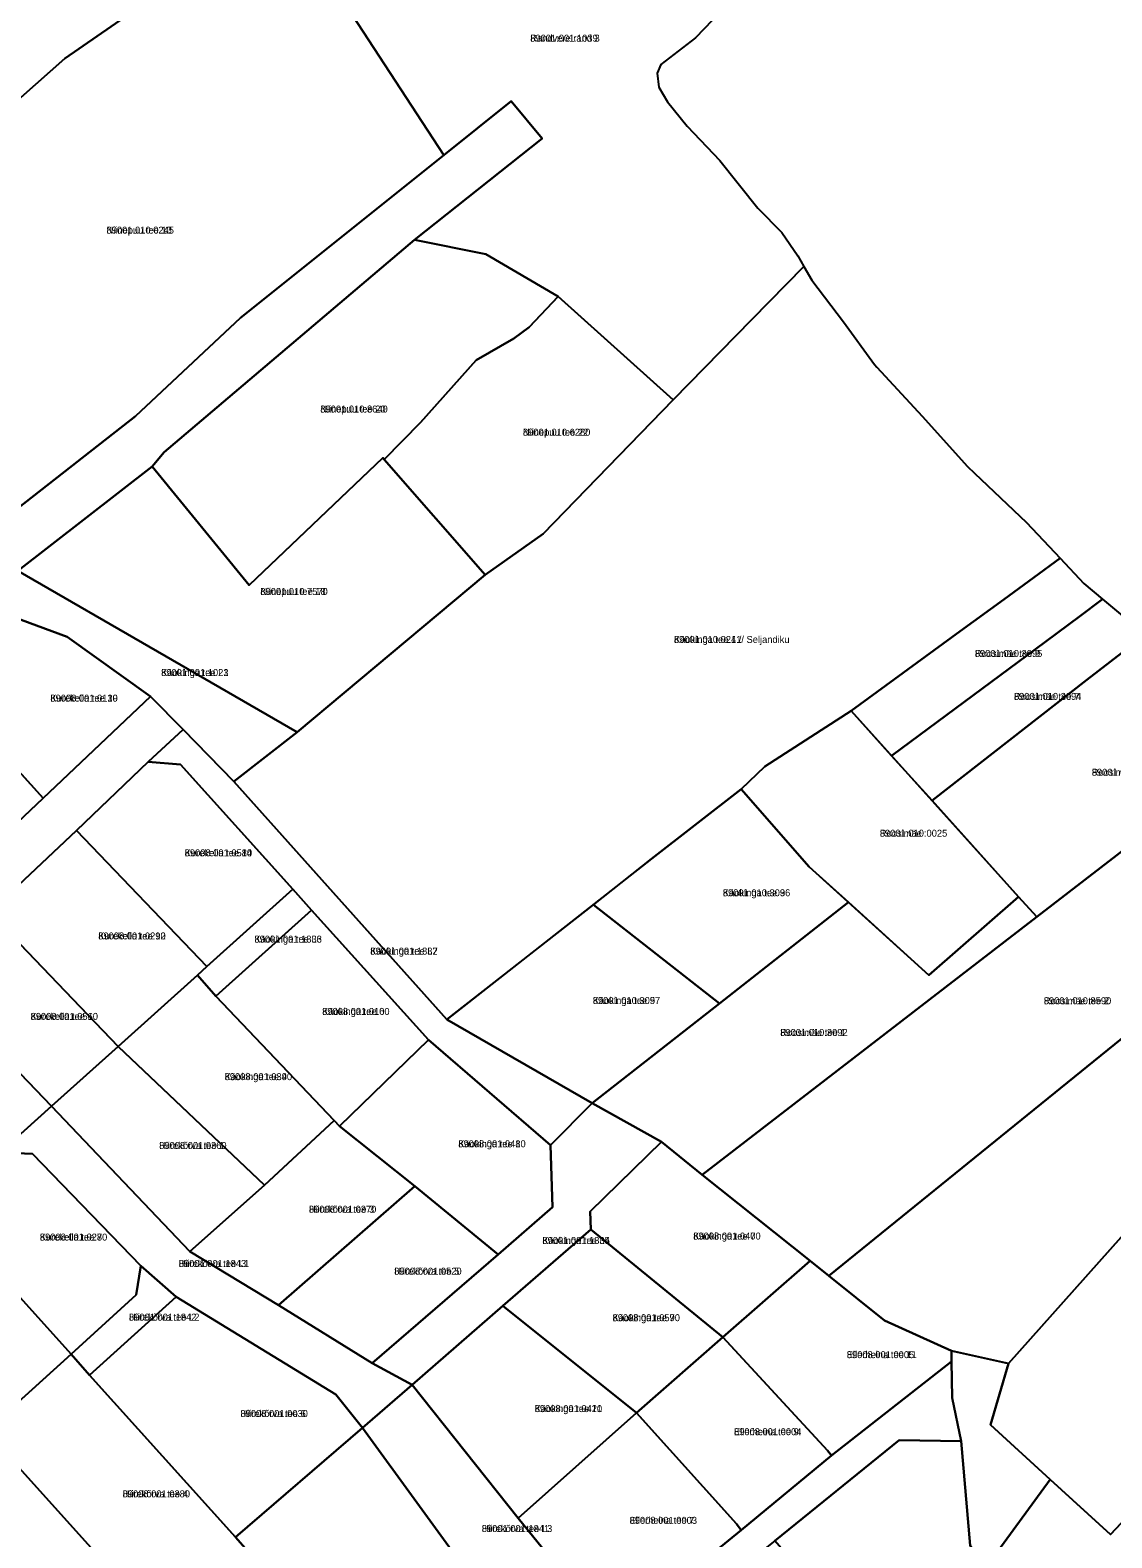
# Model space of a CAD drawing. Extents: x 526849 to 562296, y 6591741 to 6618546.
# Drawn here: x 551824.9 to 552057.6, y 6595735.6 to 6596059.9 of the extents above; entities that cross this region are included whole.
import ezdxf

# ---------------------------------------------------------------- set-up
doc = ezdxf.new("R2010")
doc.units = 0
for name, color, linetype in [('L_AADRESS', 7, 'Continuous'), ('PIIR', 7, 'Continuous'), ('TUNNUS', 7, 'Continuous')]:
    doc.layers.add(name, color=color, linetype=linetype)

msp = doc.modelspace()

# ---------------------------------------------------------------- linework, layer by layer
at = {"layer": 'PIIR'}
for points in [[(551829.42, 6596139.5), (551841.65, 6596150.81), (551852.78, 6596161.1), (551858.15, 6596154.17), (551869.15, 6596136.13), (551873.31, 6596131.36), (551880.63, 6596124.81), (551888.17, 6596115.81), (551898.36, 6596107.22), (551903.89, 6596102.96), (551889.88, 6596093.41), (551879.19, 6596086.13), (551832.38, 6596053.78), (551759.09, 6595988.88), (551712.84, 6596031.72)], [(551832.38, 6596053.78), (551879.19, 6596086.13), (551913.89, 6596032.99), (551870.12, 6595997.95), (551847.56, 6595976.8), (551808.2, 6595946.08), (551759.09, 6595988.88)], [(551853.75, 6595969.08), (551907.56, 6596014.74), (551922.92, 6596011.68), (551938.46, 6596002.54), (551932.2, 6595996.01), (551928.94, 6595993.57), (551920.83, 6595988.86), (551908.86, 6595975.49), (551901.05, 6595967.54), (551900.75, 6595967.89), (551872.02, 6595940.51), (551851.14, 6595966)], [(551868.71, 6595898.28), (551882.32, 6595908.86), (551922.73, 6595942.72), (551935.26, 6595951.52), (551963.19, 6595980.33), (551980.14, 6595997.62), (551991.34, 6596009.04), (551993.03, 6596006.11), (551999.85, 6595997.09), (552006.48, 6595987.98), (552007.04, 6595987.37), (552016.74, 6595976.8), (552026.51, 6595966.01), (552028.02, 6595964.57), (552039.19, 6595953.97), (552046.44, 6595946.3), (552040.8, 6595942.14), (552034.34, 6595937.43), (552024.97, 6595930.6), (552001.5, 6595913.49), (551982.9, 6595901.51), (551977.82, 6595896.65), (551958.54, 6595881.64), (551914.51, 6595847.1)], [(551901.05, 6595967.54), (551908.86, 6595975.49), (551920.83, 6595988.86), (551928.94, 6595993.57), (551932.2, 6595996.01), (551938.46, 6596002.54), (551963.19, 6595980.33), (551935.26, 6595951.52), (551922.73, 6595942.72)], [(551882.32, 6595908.86), (551822.23, 6595943.59), (551851.14, 6595966), (551872.02, 6595940.51), (551900.75, 6595967.89), (551901.05, 6595967.54), (551922.73, 6595942.72)], [(552040.8, 6595942.14), (552046.44, 6595946.3), (552051.53, 6595940.84), (552055.56, 6595937.47), (552050.57, 6595933.77), (552043.34, 6595928.41), (552010.19, 6595903.82), (552001.5, 6595913.49), (552024.97, 6595930.6), (552034.34, 6595937.43)], [(551814.38, 6595936.19), (551822.23, 6595943.59), (551882.32, 6595908.86), (551868.71, 6595898.28), (551857.79, 6595909.44), (551850.81, 6595916.58), (551832.88, 6595929.36)], [(551850.81, 6595916.58), (551827.67, 6595894.69), (551800.37, 6595924.83), (551814.38, 6595936.19), (551832.88, 6595929.36)], [(552050.57, 6595933.77), (552055.56, 6595937.47), (552064.68, 6595929.85), (552059.69, 6595925.96), (552052.19, 6595920.12), (552018.89, 6595894.16), (552010.19, 6595903.82), (552043.34, 6595928.41)], [(552059.69, 6595925.96), (552064.68, 6595929.85), (552078.92, 6595917.95), (552091.48, 6595909.99), (552092.8, 6595908.76), (552085.93, 6595903.48), (552076.43, 6595896.15), (552062.04, 6595885.06), (552041.39, 6595869.14), (552037.51, 6595873.45), (552018.89, 6595894.16), (552052.19, 6595920.12)], [(551808.45, 6595876.57), (551779.14, 6595908.18), (551800.37, 6595924.83), (551827.67, 6595894.69)], [(551808.35, 6595836.28), (551788.63, 6595857.87), (551790.94, 6595860.11), (551808.45, 6595876.57), (551827.67, 6595894.69), (551850.81, 6595916.58), (551857.79, 6595909.44), (551850.29, 6595902.46), (551834.89, 6595887.75), (551817.3, 6595871.22), (551816.17, 6595870.06), (551814.73, 6595868.63), (551806.56, 6595860.9), (551806.18, 6595853.75), (551819.47, 6595838.91), (551829.47, 6595828.42), (551818.44, 6595818.46), (551811.3, 6595825.48)], [(551982.9, 6595901.51), (552001.5, 6595913.49), (552037.51, 6595873.45), (552018.18, 6595856.65), (551992.44, 6595879.91), (551977.82, 6595896.65)], [(551857.21, 6595901.89), (551850.29, 6595902.46), (551857.79, 6595909.44), (551868.71, 6595898.28), (551914.51, 6595847.1), (551945.79, 6595829.08), (551936.8, 6595820.04), (551910.54, 6595842.68), (551885.41, 6595870.6), (551881.37, 6595875.12)], [(552111.12, 6595884.61), (552088.06, 6595865.94), (551996.71, 6595791.97), (551992.69, 6595795.2), (551969.42, 6595813.64), (552041.39, 6595869.14), (552062.04, 6595885.06), (552076.43, 6595896.15), (552085.93, 6595903.48), (552092.8, 6595908.76), (552100.45, 6595901.71), (552107.09, 6595894.52), (552114.9, 6595887.67)], [(551862.9, 6595858.48), (551834.89, 6595887.75), (551850.29, 6595902.46), (551857.21, 6595901.89), (551881.37, 6595875.12)], [(551977.82, 6595896.65), (551992.44, 6595879.91), (552000.88, 6595872.29), (551973.19, 6595850.53), (551946.04, 6595871.77), (551958.54, 6595881.64)], [(551817.3, 6595871.22), (551834.89, 6595887.75), (551862.9, 6595858.48), (551860.89, 6595856.64), (551843.79, 6595841.27), (551816.17, 6595870.06)], [(552135.57, 6595873.74), (552140.88, 6595869.45), (552136.31, 6595865.74), (552113.56, 6595847.19), (552069.03, 6595810.9), (552035.36, 6595773.09), (552023.05, 6595775.82), (552008.64, 6595782.38), (551996.71, 6595791.97), (552088.06, 6595865.94), (552111.12, 6595884.61), (552114.9, 6595887.67), (552116.14, 6595886.58), (552122.73, 6595882.22)], [(551864.86, 6595852.12), (551860.89, 6595856.64), (551862.9, 6595858.48), (551881.37, 6595875.12), (551885.41, 6595870.6)], [(552000.88, 6595872.29), (552018.18, 6595856.65), (552037.51, 6595873.45), (552041.39, 6595869.14), (551969.42, 6595813.64), (551960.66, 6595820.75), (551945.79, 6595829.08), (551973.19, 6595850.53)], [(551819.47, 6595838.91), (551806.18, 6595853.75), (551806.56, 6595860.9), (551814.73, 6595868.63), (551816.17, 6595870.06), (551843.79, 6595841.27), (551829.47, 6595828.42)], [(551890.26, 6595825.39), (551864.86, 6595852.12), (551885.41, 6595870.6), (551910.54, 6595842.68), (551891.46, 6595824.12)], [(551946.04, 6595871.77), (551973.19, 6595850.53), (551945.79, 6595829.08), (551914.51, 6595847.1)], [(551860.89, 6595856.64), (551864.86, 6595852.12), (551890.26, 6595825.39), (551875.28, 6595811.44), (551843.79, 6595841.27)], [(551875.28, 6595811.44), (551859.26, 6595797.21), (551829.47, 6595828.42), (551843.79, 6595841.27)], [(551891.46, 6595824.12), (551910.54, 6595842.68), (551936.8, 6595820.04), (551937.26, 6595806.71), (551925.57, 6595796.51), (551907.65, 6595811.25)], [(551825.39, 6595818.17), (551818.44, 6595818.46), (551829.47, 6595828.42), (551859.26, 6595797.21), (551878.32, 6595785.64), (551898.49, 6595773.14), (551907.03, 6595768.54), (551896.35, 6595759.3), (551890.66, 6595766.4), (551856.29, 6595787.41), (551848.68, 6595794.07)], [(551936.8, 6595820.04), (551945.79, 6595829.08), (551960.66, 6595820.75), (551945.37, 6595805.82), (551945.48, 6595801.89), (551926.57, 6595785.49), (551907.03, 6595768.54), (551898.49, 6595773.14), (551925.57, 6595796.51), (551937.26, 6595806.71)], [(551859.26, 6595797.21), (551875.28, 6595811.44), (551890.26, 6595825.39), (551891.46, 6595824.12), (551907.65, 6595811.25), (551878.32, 6595785.64)], [(551847.7, 6595787.85), (551833.71, 6595775.09), (551805.28, 6595806.64), (551818.44, 6595818.46), (551825.39, 6595818.17), (551848.68, 6595794.07)], [(551945.37, 6595805.82), (551960.66, 6595820.75), (551969.42, 6595813.64), (551992.69, 6595795.2), (551973.85, 6595778.76), (551945.48, 6595801.89)], [(551878.32, 6595785.64), (551907.65, 6595811.25), (551925.57, 6595796.51), (551898.49, 6595773.14)], [(551833.71, 6595775.09), (551815.38, 6595758.56), (551786.87, 6595790.11), (551805.28, 6595806.64)], [(551945.48, 6595801.89), (551973.85, 6595778.76), (551955.31, 6595762.5), (551926.57, 6595785.49)], [(551847.7, 6595787.85), (551848.68, 6595794.07), (551856.29, 6595787.41), (551837.64, 6595770.56), (551833.71, 6595775.09)], [(551973.85, 6595778.76), (551992.69, 6595795.2), (551996.71, 6595791.97), (552008.64, 6595782.38), (552023.05, 6595775.82), (552023.09, 6595773.56), (551997.26, 6595753.3), (551996.43, 6595754.41)], [(551856.29, 6595787.41), (551890.66, 6595766.4), (551896.35, 6595759.3), (551869.07, 6595735.77), (551837.64, 6595770.56)], [(551926.57, 6595785.49), (551955.31, 6595762.5), (551929.85, 6595739.81), (551907.03, 6595768.54)], [(551955.31, 6595762.5), (551973.85, 6595778.76), (551996.43, 6595754.41), (551997.26, 6595753.3), (551977.8, 6595737.29), (551976.82, 6595738.63)], [(551833.71, 6595775.09), (551837.64, 6595770.56), (551869.07, 6595735.77), (551874.18, 6595729.93), (551856.02, 6595713.49), (551815.38, 6595758.56)], [(551860.53, 6595634.11), (551853.29, 6595641.12), (551871.62, 6595659.2), (551891.36, 6595674.08), (551912.35, 6595689.96), (551918, 6595694.42), (551934.34, 6595707.15), (551947.71, 6595717.83), (551949.01, 6595716.25), (551950.24, 6595714.73), (551977.8, 6595737.29), (551997.26, 6595753.3), (552023.09, 6595773.56), (552023.23, 6595765.7), (552025.13, 6595756.43), (552011.84, 6595756.64), (551985.07, 6595734.98), (551960.38, 6595715.22), (551944.7, 6595702.59), (551942.46, 6595700.79), (551918.48, 6595682.11), (551897.64, 6595666.34), (551877.8, 6595651.26)], [(552031.44, 6595759.94), (552044.32, 6595748.12), (552033.06, 6595732.77), (552064.43, 6595691.91), (552101.2, 6595649.92), (552082.3, 6595640.2), (552088.1, 6595653.26), (552051.76, 6595695.4), (552035.01, 6595721.56), (552027.08, 6595733.95), (552025.13, 6595756.43), (552023.23, 6595765.7), (552023.09, 6595773.56), (552023.05, 6595775.82), (552035.36, 6595773.09)], [(551934.34, 6595707.15), (551896.35, 6595759.3), (551907.03, 6595768.54), (551929.85, 6595739.81), (551947.71, 6595717.83)], [(551929.85, 6595739.81), (551955.31, 6595762.5), (551976.82, 6595738.63), (551977.8, 6595737.29), (551950.24, 6595714.73), (551949.01, 6595716.25), (551947.71, 6595717.83)], [(551797.06, 6595742.01), (551815.38, 6595758.56), (551856.02, 6595713.49), (551842.72, 6595701.45), (551829.67, 6595715.73), (551824.57, 6595711.27), (551805.62, 6595694.12), (551781.98, 6595720.39), (551801.08, 6595737.63)], [(551874.18, 6595729.93), (551869.07, 6595735.77), (551896.35, 6595759.3), (551934.34, 6595707.15), (551918, 6595694.42), (551897.28, 6595717.53)], [(552013.44, 6595702.26), (551985.07, 6595734.98), (552011.84, 6595756.64), (552025.13, 6595756.43), (552027.08, 6595733.95), (552035.01, 6595721.56)], [(552064.43, 6595691.91), (552033.06, 6595732.77), (552044.32, 6595748.12), (552057.24, 6595736.32), (552076.96, 6595757.24), (552112.65, 6595718.42)]]:
    msp.add_lwpolyline(points, close=True, dxfattribs=at)
for points in [[(551988.05, 6596079.16), (551968.03, 6596058.2), (551960.55, 6596052.46), (551959.76, 6596050.63), (551960.11, 6596047.56), (551961.96, 6596044.45), (551966.19, 6596039.21), (551973.24, 6596031.85), (551981.38, 6596021.57), (551986.61, 6596016.33), (551990.02, 6596011.3), (551991.34, 6596009.04), (551980.14, 6595997.62), (551963.19, 6595980.33), (551938.46, 6596002.54), (551922.92, 6596011.68), (551907.56, 6596014.74), (551935, 6596036.53), (551928.36, 6596044.58), (551913.89, 6596032.99), (551879.19, 6596086.13)], [(551808.2, 6595946.08), (551847.56, 6595976.8), (551870.12, 6595997.95), (551913.89, 6596032.99), (551928.36, 6596044.58), (551935, 6596036.53), (551907.56, 6596014.74), (551853.75, 6595969.08), (551851.14, 6595966), (551822.23, 6595943.59)], [(552076.96, 6595757.24), (552057.24, 6595736.32), (552044.32, 6595748.12), (552031.44, 6595759.94), (552035.36, 6595773.09), (552069.03, 6595810.9)]]:
    msp.add_lwpolyline(points, dxfattribs=at)

# ---------------------------------------------------------------- texts
at = {"layer": 'L_AADRESS'}
for s, p in [('Randvere rand 3', (551932.46, 6596057.38)), ('Niinepuu tee 13', (551841.32, 6596016.1)), ('Niinepuu tee 20', (551887.3, 6595977.62)), ('Niinepuu tee 22', (551930.89, 6595972.63)), ('Niinepuu tee 18', (551874.4, 6595938.38)), ('Käokinga tee 1 // Seljandiku', (551963.37, 6595928.07)), ('Roosimäe tee 9', (552028.1, 6595925.06)), ('Käokinga tee L1', (551853.06, 6595920.94)), ('Kurekella tee 19', (551829.24, 6595915.44)), ('Roosimäe tee 7', (552036.51, 6595915.82)), ('Roosimäe tee 5', (552053.25, 6595899.5)), ('Roosimäe', (552007.66, 6595886.39)), ('Kurekella tee 14', (551858.13, 6595882.17)), ('Käokinga tee 3', (551973.89, 6595873.59)), ('Kurekella tee 12', (551839.54, 6595864.3)), ('Käokinga tee L3', (551873.13, 6595863.62)), ('Käokinga tee L2', (551898.04, 6595861.04)), ('Käokinga tee 5', (551945.91, 6595850.42)), ('Roosimäe tee 2', (552042.93, 6595850.37)), ('Kurekella tee 10', (551824.98, 6595847)), ('Käokinga tee 6', (551887.7, 6595848.07)), ('Roosimäe tee 1', (551986.23, 6595843.54)), ('Käokinga tee 4', (551866.73, 6595834.04)), ('Hiirekõrva tee 1', (551852.64, 6595819.24)), ('Käokinga tee 8', (551916.98, 6595819.6)), ('Hiirekõrva tee 3', (551884.85, 6595805.52)), ('Kurekella tee 8', (551826.98, 6595799.54)), ('Käokinga tee L4', (551935.07, 6595798.81)), ('Käokinga tee 7', (551967.52, 6595799.76)), ('Hiirekõrva tee L1', (551856.85, 6595793.86)), ('Hiirekõrva tee 5', (551903.2, 6595792.2)), ('Hiirekõrva tee L2', (551846.14, 6595782.32)), ('Käokinga tee 9', (551950.16, 6595782.2)), ('Ellerheina tee 11', (552000.55, 6595774.25)), ('Hiirekõrva tee 6', (551870.13, 6595761.59)), ('Käokinga tee 11', (551933.42, 6595762.65)), ('Ellerheina tee 9', (551976.29, 6595757.68)), ('Hiirekõrva tee 4', (551844.78, 6595744.31)), ('Hiirekõrva tee L3', (551922.03, 6595736.85)), ('Ellerheina tee 7', (551953.83, 6595738.62))]:
    msp.add_text(s, height=1.5, dxfattribs=at).set_placement(p)
at = {"layer": 'TUNNUS'}
for s, p in [('89001:001:1039', (551932.46, 6596057.38)), ('89001:010:0245', (551841.32, 6596016.1)), ('89001:010:8640', (551887.3, 6595977.62)), ('89001:010:6280', (551930.89, 6595972.63)), ('89001:010:7570', (551874.4, 6595938.38)), ('89001:010:0241', (551963.37, 6595928.07)), ('89001:010:3095', (552028.1, 6595925.06)), ('89001:001:1023', (551853.06, 6595920.94)), ('89008:001:0130', (551829.24, 6595915.44)), ('89001:010:3094', (552036.51, 6595915.82)), ('89001:010:3093', (552053.25, 6595899.5)), ('89001:010:0025', (552007.66, 6595886.39)), ('89008:001:0580', (551858.13, 6595882.17)), ('89001:010:3096', (551973.89, 6595873.59)), ('89008:001:0290', (551839.54, 6595864.3)), ('89001:001:1836', (551873.13, 6595863.62)), ('89001:001:1837', (551898.04, 6595861.04)), ('89001:010:3097', (551945.91, 6595850.42)), ('89001:010:8590', (552042.93, 6595850.37)), ('89008:001:0560', (551824.98, 6595847)), ('89008:001:0100', (551887.7, 6595848.07)), ('89001:010:3092', (551986.23, 6595843.54)), ('89008:001:0390', (551866.73, 6595834.04)), ('89008:001:0360', (551852.64, 6595819.24)), ('89008:001:0410', (551916.98, 6595819.6)), ('89008:001:0370', (551884.85, 6595805.52)), ('89008:001:0270', (551826.98, 6595799.54)), ('89001:001:1835', (551935.07, 6595798.81)), ('89008:001:0400', (551967.52, 6595799.76)), ('89001:001:1843', (551856.85, 6595793.86)), ('89008:001:0520', (551903.2, 6595792.2)), ('89001:001:1842', (551846.14, 6595782.32)), ('89008:001:0570', (551950.16, 6595782.2)), ('89008:001:0005', (552000.55, 6595774.25)), ('89008:001:0030', (551870.13, 6595761.59)), ('89008:001:0420', (551933.42, 6595762.65)), ('89008:001:0004', (551976.29, 6595757.68)), ('89008:001:0380', (551844.78, 6595744.31)), ('89001:001:1841', (551922.03, 6595736.85)), ('89008:001:0003', (551953.83, 6595738.62))]:
    msp.add_text(s, height=1.5, dxfattribs=at).set_placement(p)

doc.saveas('drawing.dxf')
